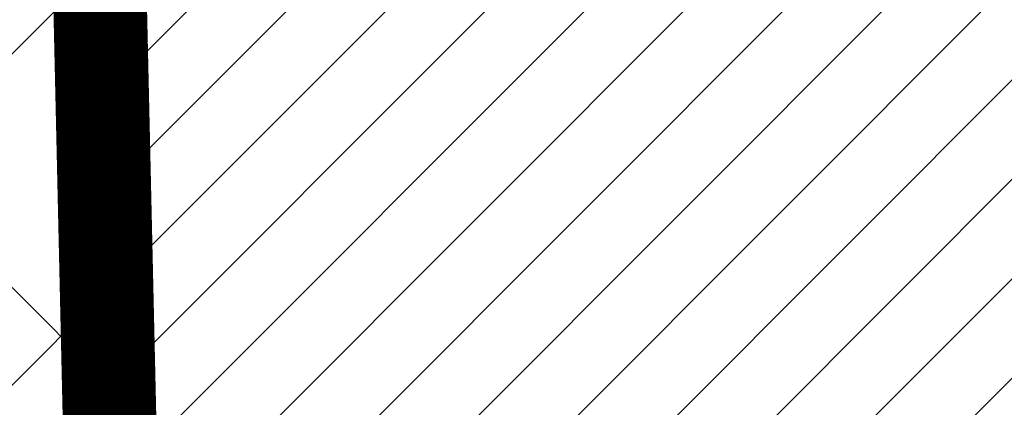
# Model space of a CAD drawing. Header units: metres. Extents: x 6438197 to 12957343, y 5629874 to 11322802.
# Tile 326 of 569: x 6453311 to 6453574, y 5642163 to 5642266. Entities that reach past the tile are written whole.
import ezdxf

# ---------------------------------------------------------------- set-up
doc = ezdxf.new("R2010")
doc.units = ezdxf.units.M
doc.header["$MEASUREMENT"] = 0
for name, color, linetype, lineweight in [('_A_OBRYS SCIAN ZEWN', 1, 'Continuous', 30), ('a-hatch', 84, 'Continuous', 5), ('WYPELNIENIA', 204, 'Continuous', 5)]:
    doc.layers.add(name, color=color, linetype=linetype, lineweight=lineweight)

msp = doc.modelspace()

# ---------------------------------------------------------------- hatches: boundary and pattern name
at = {"layer": 'a-hatch'}
h = msp.add_hatch(dxfattribs=at)
h.set_pattern_fill('ANSI37', color=1, scale=500, style=0)
h.paths.add_polyline_path([(6447857.04, 5643091.942), (6447916.513, 5640556.004), (6453366.588, 5640680.684), (6453315.539, 5643219.97)])
at = {"layer": 'WYPELNIENIA'}
h = msp.add_hatch(dxfattribs=at)
h.set_pattern_fill('ANSI31', color=16, scale=150, style=0)
h.paths.add_polyline_path([(6443321.429, 5652405.691), (6444021.039, 5652422.027), (6444603.706, 5651338.573), (6444601.871, 5651338.532), (6444874.575, 5650838.35), (6450595.263, 5650968.994), (6450606.688, 5650466.915), (6454624.969, 5650558.355), (6454602.252, 5651561.261), (6455055.81, 5651571.583), (6458600.395, 5651652.223), (6458714.917, 5646654.148), (6454720.129, 5646563.243), (6454791.12, 5643253.147), (6453897.566, 5643232.813), (6453920.942, 5642187.643), (6454814.953, 5642211.245), (6454802.424, 5642766.955), (6454850.162, 5640713.697), (6454559.364, 5640706.02), (6454525.988, 5642003.993), (6453926.22, 5641987.713), (6453958.656, 5640691.742), (6453367.942, 5640676.957), (6453310.776, 5643219.507), (6447852.213, 5643095.235), (6447880.453, 5641853.409), (6444125.919, 5641772.937), (6443716.284, 5647180.94)])
h.paths.add_polyline_path([(6446403.982, 5649741.583), (6446479.702, 5646442.104), (6453232.841, 5646597.25), (6453165.21, 5649497.454), (6449561.86, 5649419.3), (6449555.325, 5649817.086)], flags=16)

# ---------------------------------------------------------------- linework, layer by layer
at = {"layer": '_A_OBRYS SCIAN ZEWN', "color": 1, "const_width": 25}
msp.add_lwpolyline([(6451517.491, 5643179.064), (6453310.558, 5643219.871), (6453368.37, 5640680.498), (6447909.783, 5640556.303), (6447851.993, 5643095.66)], dxfattribs=at)

doc.saveas('drawing.dxf')
